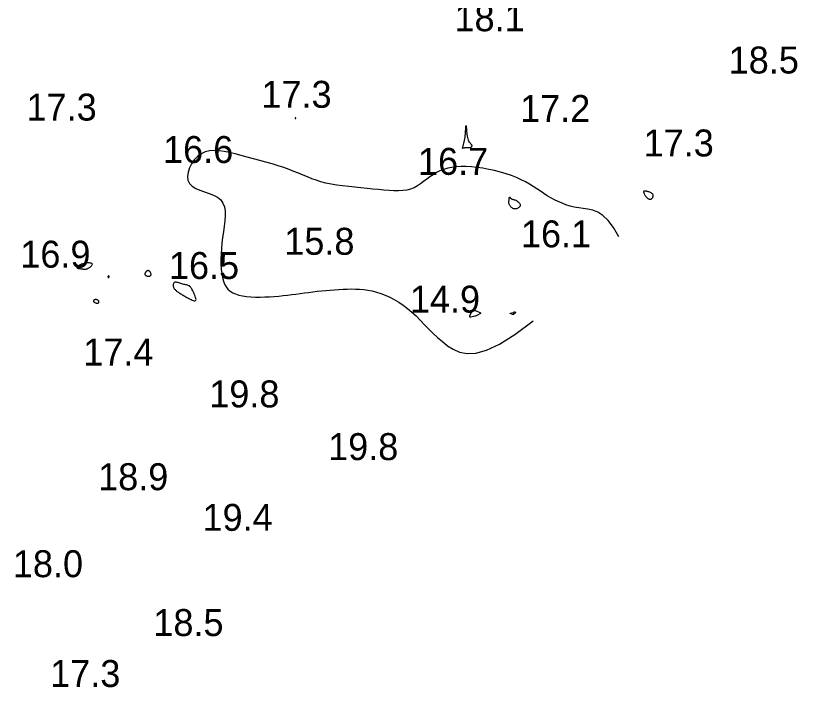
# Model space of a CAD drawing. Extents: x 3040093 to 3056816, y 408076 to 509144.
# Drawn here: x 3045377.4 to 3045522.4, y 433589.2 to 433713.8 of the extents above; entities that cross this region are included whole.
import ezdxf

# ---------------------------------------------------------------- set-up
doc = ezdxf.new("R2010")
doc.units = 0
for name, color, linetype in [('V-CHAN-CONT-EL15', 7, 'Continuous'), ('V-CHAN-CONT-EL17', 7, 'Continuous'), ('V-TOPO-SOUN-0610', 7, 'Continuous')]:
    doc.layers.add(name, color=color, linetype=linetype)

msp = doc.modelspace()

# ---------------------------------------------------------------- linework, layer by layer
at = {"layer": 'V-CHAN-CONT-EL15'}
for points in [[(3045462.44, 433659.08), (3045462.51, 433659.09), (3045462.58, 433659.08), (3045462.65, 433659.06), (3045463.49, 433658.72), (3045463.58, 433658.66), (3045463.62, 433658.61), (3045463.59, 433658.55), (3045463.51, 433658.48), (3045463.05, 433658.22), (3045462.94, 433658.15), (3045462.82, 433658.1), (3045462.69, 433658.06), (3045462.57, 433658.03), (3045461.83, 433657.87), (3045461.72, 433657.87), (3045461.65, 433657.9), (3045461.63, 433657.97), (3045461.65, 433658.08), (3045461.91, 433658.75), (3045461.94, 433658.81), (3045461.98, 433658.86), (3045462.03, 433658.91), (3045462.1, 433658.94), (3045462.37, 433659.06)], [(3045469.97, 433658.84), (3045469.99, 433658.84), (3045470.01, 433658.83), (3045470.03, 433658.82), (3045470.11, 433658.73), (3045470.12, 433658.71), (3045470.13, 433658.69), (3045470.12, 433658.67), (3045470.1, 433658.65), (3045469.81, 433658.38), (3045469.75, 433658.34), (3045469.69, 433658.32), (3045469.63, 433658.32), (3045469.56, 433658.34), (3045469.17, 433658.5), (3045469.1, 433658.54), (3045469.08, 433658.57), (3045469.11, 433658.59), (3045469.18, 433658.62), (3045469.67, 433658.72), (3045469.7, 433658.73), (3045469.73, 433658.74), (3045469.77, 433658.75), (3045469.8, 433658.77), (3045469.94, 433658.83)]]:
    msp.add_lwpolyline(points, close=True, dxfattribs=at)
at = {"layer": 'V-CHAN-CONT-EL17'}
for points in [[(3045429.38, 433694.78), (3045429.38, 433694.78), (3045429.38, 433694.79), (3045429.38, 433694.8), (3045429.38, 433694.8), (3045429.38, 433694.81), (3045429.38, 433694.81), (3045429.38, 433694.82), (3045429.37, 433694.82), (3045429.37, 433694.82), (3045429.36, 433694.82), (3045429.36, 433694.83), (3045429.35, 433694.83), (3045429.35, 433694.83), (3045429.34, 433694.83), (3045429.33, 433694.83), (3045429.32, 433694.84), (3045429.31, 433694.84), (3045429.31, 433694.84), (3045429.3, 433694.84), (3045429.29, 433694.84), (3045429.28, 433694.84), (3045429.27, 433694.84), (3045429.27, 433694.84), (3045429.26, 433694.84), (3045429.26, 433694.84), (3045429.26, 433694.84), (3045429.26, 433694.83), (3045429.25, 433694.83), (3045429.25, 433694.82), (3045429.25, 433694.82), (3045429.25, 433694.81), (3045429.24, 433694.8), (3045429.24, 433694.79), (3045429.23, 433694.78), (3045429.23, 433694.77), (3045429.22, 433694.76), (3045429.22, 433694.75), (3045429.21, 433694.74), (3045429.21, 433694.73), (3045429.22, 433694.72), (3045429.22, 433694.71), (3045429.23, 433694.71), (3045429.24, 433694.71), (3045429.25, 433694.7), (3045429.27, 433694.7), (3045429.28, 433694.7), (3045429.29, 433694.71), (3045429.3, 433694.71), (3045429.32, 433694.72), (3045429.33, 433694.73), (3045429.34, 433694.73), (3045429.35, 433694.74), (3045429.36, 433694.75), (3045429.37, 433694.76), (3045429.37, 433694.77)], [(3045461.8, 433689.36), (3045461.88, 433689.4), (3045461.94, 433689.44), (3045462, 433689.48), (3045462.03, 433689.54), (3045462.05, 433689.59), (3045462.05, 433689.66), (3045462.03, 433689.72), (3045461.98, 433689.79), (3045461.92, 433689.86), (3045461.84, 433689.95), (3045461.75, 433690.05), (3045461.66, 433690.17), (3045461.56, 433690.31), (3045461.47, 433690.48), (3045461.39, 433690.68), (3045461.31, 433690.91), (3045461.25, 433691.17), (3045461.19, 433691.45), (3045461.15, 433691.73), (3045461.11, 433692.01), (3045461.09, 433692.27), (3045461.07, 433692.51), (3045461.05, 433692.72), (3045461.04, 433692.88), (3045461.04, 433693), (3045461.04, 433693.09), (3045461.04, 433693.15), (3045461.04, 433693.19), (3045461.05, 433693.22), (3045461.05, 433693.23), (3045461.05, 433693.23), (3045461.05, 433693.24), (3045461.05, 433693.24), (3045461.04, 433693.25), (3045461.03, 433693.25), (3045461.03, 433693.26), (3045461.02, 433693.26), (3045461.01, 433693.26), (3045461, 433693.26), (3045460.99, 433693.26), (3045460.98, 433693.27), (3045460.96, 433693.27), (3045460.95, 433693.26), (3045460.94, 433693.26), (3045460.93, 433693.26), (3045460.91, 433693.26), (3045460.9, 433693.26), (3045460.88, 433693.26), (3045460.87, 433693.25), (3045460.85, 433693.25), (3045460.84, 433693.25), (3045460.82, 433693.25), (3045460.81, 433693.24), (3045460.8, 433693.24), (3045460.8, 433693.23), (3045460.8, 433693.23), (3045460.8, 433693.21), (3045460.81, 433693.19), (3045460.81, 433693.14), (3045460.82, 433693.07), (3045460.82, 433692.97), (3045460.82, 433692.83), (3045460.81, 433692.65), (3045460.79, 433692.42), (3045460.77, 433692.16), (3045460.75, 433691.86), (3045460.71, 433691.55), (3045460.68, 433691.23), (3045460.63, 433690.92), (3045460.58, 433690.62), (3045460.53, 433690.34), (3045460.48, 433690.1), (3045460.42, 433689.89), (3045460.37, 433689.71), (3045460.32, 433689.57), (3045460.28, 433689.45), (3045460.25, 433689.35), (3045460.23, 433689.29), (3045460.23, 433689.24), (3045460.26, 433689.22), (3045460.3, 433689.21), (3045460.36, 433689.22), (3045460.43, 433689.24), (3045460.52, 433689.26), (3045460.61, 433689.28), (3045460.72, 433689.31), (3045460.83, 433689.32), (3045460.94, 433689.33), (3045461.06, 433689.34), (3045461.17, 433689.33), (3045461.29, 433689.33), (3045461.4, 433689.33), (3045461.51, 433689.33), (3045461.61, 433689.33), (3045461.71, 433689.34)], [(3045494.95, 433679.72), (3045495.02, 433679.72), (3045495.09, 433679.72), (3045495.16, 433679.74), (3045495.23, 433679.76), (3045495.3, 433679.8), (3045495.36, 433679.85), (3045495.43, 433679.91), (3045495.49, 433679.99), (3045495.54, 433680.07), (3045495.59, 433680.16), (3045495.62, 433680.26), (3045495.64, 433680.36), (3045495.64, 433680.46), (3045495.62, 433680.56), (3045495.57, 433680.65), (3045495.49, 433680.74), (3045495.38, 433680.82), (3045495.26, 433680.9), (3045495.12, 433680.96), (3045494.98, 433681.02), (3045494.84, 433681.08), (3045494.7, 433681.12), (3045494.57, 433681.15), (3045494.46, 433681.18), (3045494.36, 433681.2), (3045494.28, 433681.21), (3045494.21, 433681.22), (3045494.15, 433681.23), (3045494.1, 433681.23), (3045494.06, 433681.22), (3045494.03, 433681.22), (3045494, 433681.22), (3045493.98, 433681.21), (3045493.96, 433681.21), (3045493.95, 433681.2), (3045493.93, 433681.2), (3045493.92, 433681.2), (3045493.91, 433681.19), (3045493.9, 433681.18), (3045493.89, 433681.18), (3045493.87, 433681.17), (3045493.86, 433681.15), (3045493.85, 433681.13), (3045493.85, 433681.11), (3045493.85, 433681.07), (3045493.86, 433681.03), (3045493.88, 433680.97), (3045493.9, 433680.89), (3045493.94, 433680.81), (3045493.98, 433680.71), (3045494.03, 433680.61), (3045494.09, 433680.51), (3045494.15, 433680.41), (3045494.22, 433680.31), (3045494.29, 433680.21), (3045494.36, 433680.12), (3045494.43, 433680.04), (3045494.5, 433679.97), (3045494.58, 433679.9), (3045494.65, 433679.85), (3045494.73, 433679.8), (3045494.8, 433679.77), (3045494.87, 433679.74)], [(3045469.01, 433680.09), (3045469.04, 433680.08), (3045469.08, 433680.04), (3045469.12, 433680), (3045469.16, 433679.94), (3045469.21, 433679.89), (3045469.27, 433679.84), (3045469.33, 433679.79), (3045469.4, 433679.76), (3045469.48, 433679.73), (3045469.57, 433679.72), (3045469.66, 433679.7), (3045469.77, 433679.67), (3045469.88, 433679.64), (3045470, 433679.6), (3045470.14, 433679.54), (3045470.28, 433679.46), (3045470.43, 433679.37), (3045470.58, 433679.26), (3045470.71, 433679.13), (3045470.82, 433679), (3045470.91, 433678.87), (3045470.96, 433678.73), (3045470.97, 433678.59), (3045470.94, 433678.45), (3045470.85, 433678.32), (3045470.74, 433678.21), (3045470.6, 433678.1), (3045470.44, 433678.02), (3045470.26, 433677.96), (3045470.09, 433677.92), (3045469.91, 433677.92), (3045469.75, 433677.95), (3045469.6, 433678.01), (3045469.46, 433678.1), (3045469.34, 433678.2), (3045469.23, 433678.31), (3045469.14, 433678.43), (3045469.06, 433678.56), (3045468.99, 433678.67), (3045468.94, 433678.78), (3045468.91, 433678.88), (3045468.89, 433678.98), (3045468.88, 433679.07), (3045468.88, 433679.16), (3045468.88, 433679.25), (3045468.88, 433679.34), (3045468.89, 433679.44), (3045468.9, 433679.54), (3045468.91, 433679.64), (3045468.92, 433679.75), (3045468.93, 433679.84), (3045468.94, 433679.93), (3045468.95, 433680), (3045468.97, 433680.06), (3045468.99, 433680.09)], [(3045390.31, 433666.76), (3045390.4, 433666.77), (3045390.48, 433666.78), (3045390.57, 433666.8), (3045390.67, 433666.83), (3045390.77, 433666.86), (3045390.88, 433666.92), (3045391, 433666.98), (3045391.12, 433667.06), (3045391.25, 433667.15), (3045391.37, 433667.26), (3045391.48, 433667.36), (3045391.56, 433667.47), (3045391.62, 433667.57), (3045391.63, 433667.66), (3045391.61, 433667.74), (3045391.53, 433667.81), (3045391.4, 433667.86), (3045391.24, 433667.89), (3045391.05, 433667.91), (3045390.83, 433667.91), (3045390.6, 433667.9), (3045390.35, 433667.87), (3045390.11, 433667.82), (3045389.86, 433667.75), (3045389.63, 433667.67), (3045389.41, 433667.58), (3045389.21, 433667.49), (3045389.04, 433667.39), (3045388.9, 433667.3), (3045388.81, 433667.21), (3045388.75, 433667.13), (3045388.75, 433667.06), (3045388.78, 433667), (3045388.86, 433666.96), (3045388.96, 433666.92), (3045389.07, 433666.89), (3045389.2, 433666.87), (3045389.34, 433666.85), (3045389.47, 433666.83), (3045389.59, 433666.82), (3045389.69, 433666.8), (3045389.8, 433666.79), (3045389.89, 433666.78), (3045389.98, 433666.77), (3045390.06, 433666.77), (3045390.15, 433666.76), (3045390.23, 433666.76)], [(3045402.44, 433665.55), (3045402.49, 433665.62), (3045402.51, 433665.69), (3045402.52, 433665.77), (3045402.52, 433665.85), (3045402.5, 433665.94), (3045402.48, 433666.03), (3045402.44, 433666.11), (3045402.4, 433666.19), (3045402.35, 433666.27), (3045402.29, 433666.33), (3045402.23, 433666.39), (3045402.16, 433666.43), (3045402.09, 433666.47), (3045402.02, 433666.48), (3045401.94, 433666.49), (3045401.86, 433666.47), (3045401.79, 433666.45), (3045401.71, 433666.4), (3045401.64, 433666.35), (3045401.57, 433666.29), (3045401.52, 433666.22), (3045401.46, 433666.15), (3045401.43, 433666.07), (3045401.4, 433666), (3045401.38, 433665.92), (3045401.38, 433665.85), (3045401.39, 433665.78), (3045401.42, 433665.72), (3045401.46, 433665.65), (3045401.51, 433665.6), (3045401.59, 433665.55), (3045401.68, 433665.51), (3045401.78, 433665.47), (3045401.89, 433665.45), (3045402, 433665.44), (3045402.11, 433665.43), (3045402.21, 433665.44), (3045402.31, 433665.47), (3045402.38, 433665.5)], [(3045394.73, 433665.26), (3045394.74, 433665.28), (3045394.75, 433665.3), (3045394.76, 433665.32), (3045394.77, 433665.34), (3045394.77, 433665.36), (3045394.77, 433665.38), (3045394.77, 433665.4), (3045394.76, 433665.42), (3045394.75, 433665.43), (3045394.73, 433665.45), (3045394.72, 433665.47), (3045394.7, 433665.48), (3045394.68, 433665.49), (3045394.66, 433665.5), (3045394.64, 433665.5), (3045394.62, 433665.5), (3045394.61, 433665.5), (3045394.6, 433665.49), (3045394.59, 433665.48), (3045394.58, 433665.47), (3045394.57, 433665.45), (3045394.56, 433665.44), (3045394.55, 433665.42), (3045394.54, 433665.4), (3045394.53, 433665.39), (3045394.52, 433665.37), (3045394.52, 433665.36), (3045394.51, 433665.34), (3045394.5, 433665.33), (3045394.5, 433665.31), (3045394.5, 433665.3), (3045394.51, 433665.28), (3045394.52, 433665.27), (3045394.53, 433665.26), (3045394.54, 433665.25), (3045394.56, 433665.24), (3045394.57, 433665.23), (3045394.59, 433665.23), (3045394.6, 433665.22), (3045394.62, 433665.22), (3045394.63, 433665.22), (3045394.65, 433665.22), (3045394.66, 433665.22), (3045394.67, 433665.23), (3045394.69, 433665.23), (3045394.7, 433665.24), (3045394.71, 433665.25)], [(3045410.85, 433661.13), (3045410.83, 433661.31), (3045410.78, 433661.52), (3045410.69, 433661.76), (3045410.59, 433662.01), (3045410.48, 433662.26), (3045410.37, 433662.51), (3045410.26, 433662.73), (3045410.16, 433662.93), (3045410.06, 433663.1), (3045409.98, 433663.24), (3045409.89, 433663.37), (3045409.81, 433663.47), (3045409.72, 433663.55), (3045409.62, 433663.63), (3045409.51, 433663.69), (3045409.39, 433663.74), (3045409.25, 433663.78), (3045409.1, 433663.82), (3045408.94, 433663.86), (3045408.77, 433663.89), (3045408.6, 433663.93), (3045408.42, 433663.98), (3045408.23, 433664.03), (3045408.04, 433664.08), (3045407.86, 433664.15), (3045407.68, 433664.21), (3045407.5, 433664.26), (3045407.34, 433664.3), (3045407.18, 433664.33), (3045407.05, 433664.34), (3045406.93, 433664.32), (3045406.83, 433664.28), (3045406.75, 433664.21), (3045406.69, 433664.12), (3045406.65, 433664.01), (3045406.63, 433663.89), (3045406.62, 433663.77), (3045406.62, 433663.65), (3045406.64, 433663.53), (3045406.67, 433663.42), (3045406.71, 433663.31), (3045406.76, 433663.21), (3045406.82, 433663.12), (3045406.88, 433663.03), (3045406.96, 433662.95), (3045407.05, 433662.86), (3045407.15, 433662.78), (3045407.25, 433662.7), (3045407.36, 433662.61), (3045407.48, 433662.53), (3045407.61, 433662.44), (3045407.74, 433662.36), (3045407.87, 433662.27), (3045408.02, 433662.18), (3045408.16, 433662.09), (3045408.31, 433662), (3045408.47, 433661.91), (3045408.63, 433661.81), (3045408.79, 433661.72), (3045408.97, 433661.62), (3045409.15, 433661.52), (3045409.34, 433661.42), (3045409.54, 433661.31), (3045409.74, 433661.21), (3045409.95, 433661.1), (3045410.15, 433661.01), (3045410.34, 433660.94), (3045410.52, 433660.9), (3045410.66, 433660.88), (3045410.77, 433660.92), (3045410.83, 433660.99)], [(3045392.19, 433660.53), (3045392.27, 433660.5), (3045392.35, 433660.47), (3045392.43, 433660.45), (3045392.51, 433660.43), (3045392.59, 433660.42), (3045392.66, 433660.42), (3045392.72, 433660.45), (3045392.77, 433660.48), (3045392.81, 433660.54), (3045392.83, 433660.6), (3045392.84, 433660.68), (3045392.83, 433660.75), (3045392.81, 433660.83), (3045392.77, 433660.9), (3045392.72, 433660.96), (3045392.65, 433661.01), (3045392.56, 433661.05), (3045392.47, 433661.08), (3045392.37, 433661.1), (3045392.28, 433661.1), (3045392.18, 433661.1), (3045392.1, 433661.09), (3045392.02, 433661.06), (3045391.96, 433661.04), (3045391.92, 433661), (3045391.89, 433660.96), (3045391.87, 433660.92), (3045391.85, 433660.88), (3045391.85, 433660.83), (3045391.85, 433660.79), (3045391.86, 433660.76), (3045391.87, 433660.73), (3045391.89, 433660.7), (3045391.91, 433660.68), (3045391.93, 433660.66), (3045391.97, 433660.63), (3045392.01, 433660.61), (3045392.06, 433660.59), (3045392.12, 433660.56)]]:
    msp.add_lwpolyline(points, close=True, dxfattribs=at)
msp.add_lwpolyline([(3045489.26, 433672.76), (3045488.25, 433674.51), (3045487.27, 433675.81), (3045486.3, 433676.72), (3045485.35, 433677.33), (3045484.43, 433677.71), (3045483.53, 433677.91), (3045482.66, 433678.03), (3045481.82, 433678.13), (3045481, 433678.27), (3045480.22, 433678.46), (3045479.46, 433678.69), (3045478.73, 433678.97), (3045478.02, 433679.28), (3045477.33, 433679.62), (3045476.66, 433679.99), (3045476, 433680.38), (3045475.36, 433680.79), (3045474.72, 433681.21), (3045474.07, 433681.65), (3045473.4, 433682.08), (3045472.7, 433682.51), (3045471.96, 433682.93), (3045471.16, 433683.35), (3045470.29, 433683.74), (3045469.35, 433684.1), (3045468.35, 433684.45), (3045467.3, 433684.76), (3045466.22, 433685.03), (3045465.13, 433685.27), (3045464.04, 433685.46), (3045462.98, 433685.62), (3045461.95, 433685.72), (3045460.96, 433685.77), (3045460.03, 433685.77), (3045459.15, 433685.72), (3045458.32, 433685.62), (3045457.53, 433685.46), (3045456.79, 433685.25), (3045456.08, 433684.98), (3045455.42, 433684.66), (3045454.8, 433684.28), (3045454.21, 433683.87), (3045453.63, 433683.44), (3045453.06, 433683.01), (3045452.49, 433682.59), (3045451.9, 433682.2), (3045451.28, 433681.87), (3045450.63, 433681.61), (3045449.93, 433681.42), (3045449.18, 433681.32), (3045448.38, 433681.28), (3045447.53, 433681.29), (3045446.64, 433681.34), (3045445.69, 433681.42), (3045444.7, 433681.52), (3045443.66, 433681.62), (3045442.57, 433681.73), (3045441.44, 433681.83), (3045440.3, 433681.94), (3045439.16, 433682.06), (3045438.04, 433682.19), (3045436.94, 433682.34), (3045435.89, 433682.52), (3045434.9, 433682.73), (3045433.98, 433682.98), (3045433.12, 433683.25), (3045432.3, 433683.54), (3045431.5, 433683.86), (3045430.7, 433684.2), (3045429.88, 433684.54), (3045429.02, 433684.89), (3045428.1, 433685.25), (3045427.11, 433685.59), (3045426.06, 433685.94), (3045424.96, 433686.28), (3045423.82, 433686.61), (3045422.66, 433686.93), (3045421.5, 433687.25), (3045420.35, 433687.55), (3045419.22, 433687.85), (3045418.13, 433688.13), (3045417.08, 433688.38), (3045416.08, 433688.58), (3045415.12, 433688.71), (3045414.22, 433688.75), (3045413.36, 433688.69), (3045412.56, 433688.49), (3045411.81, 433688.15), (3045411.12, 433687.65), (3045410.52, 433687.02), (3045410.01, 433686.3), (3045409.62, 433685.53), (3045409.37, 433684.73), (3045409.28, 433683.96), (3045409.36, 433683.25), (3045409.65, 433682.62), (3045410.14, 433682.12), (3045410.8, 433681.72), (3045411.58, 433681.39), (3045412.42, 433681.09), (3045413.28, 433680.79), (3045414.1, 433680.47), (3045414.83, 433680.08), (3045415.43, 433679.6), (3045415.85, 433679.01), (3045416.11, 433678.3), (3045416.24, 433677.5), (3045416.25, 433676.63), (3045416.19, 433675.69), (3045416.07, 433674.7), (3045415.92, 433673.68), (3045415.78, 433672.64), (3045415.66, 433671.6), (3045415.56, 433670.57), (3045415.5, 433669.56), (3045415.47, 433668.58), (3045415.48, 433667.64), (3045415.53, 433666.76), (3045415.62, 433665.95), (3045415.75, 433665.2), (3045415.93, 433664.55), (3045416.16, 433663.98), (3045416.44, 433663.48), (3045416.78, 433663.05), (3045417.18, 433662.69), (3045417.65, 433662.39), (3045418.18, 433662.15), (3045418.79, 433661.95), (3045419.48, 433661.8), (3045420.22, 433661.7), (3045421.02, 433661.62), (3045421.86, 433661.58), (3045422.73, 433661.57), (3045423.6, 433661.59), (3045424.48, 433661.63), (3045425.35, 433661.68), (3045426.19, 433661.76), (3045427.01, 433661.84), (3045427.81, 433661.93), (3045428.61, 433662.03), (3045429.39, 433662.14), (3045430.17, 433662.24), (3045430.95, 433662.35), (3045431.73, 433662.45), (3045432.52, 433662.55), (3045433.32, 433662.64), (3045434.13, 433662.73), (3045434.93, 433662.8), (3045435.73, 433662.87), (3045436.53, 433662.93), (3045437.33, 433662.99), (3045438.11, 433663.03), (3045438.89, 433663.06), (3045439.66, 433663.08), (3045440.42, 433663.07), (3045441.19, 433663.04), (3045441.96, 433662.97), (3045442.73, 433662.86), (3045443.52, 433662.71), (3045444.31, 433662.5), (3045445.12, 433662.24), (3045445.95, 433661.92), (3045446.78, 433661.54), (3045447.61, 433661.1), (3045448.44, 433660.61), (3045449.27, 433660.06), (3045450.08, 433659.45), (3045450.88, 433658.78), (3045451.65, 433658.07), (3045452.42, 433657.3), (3045453.19, 433656.51), (3045453.97, 433655.7), (3045454.78, 433654.89), (3045455.63, 433654.09), (3045456.53, 433653.31), (3045457.49, 433652.56), (3045458.54, 433651.89), (3045459.72, 433651.36), (3045461.11, 433651.09), (3045462.76, 433651.18), (3045464.75, 433651.73), (3045467.14, 433652.84), (3045469.98, 433654.62), (3045473.36, 433657.17)], dxfattribs=at)

# ---------------------------------------------------------------- texts
at = {"layer": 'V-TOPO-SOUN-0610'}
for s, p in [('18.1 ', (3045458.78, 433710.89)), ('18.5 ', (3045509.63, 433703.05)), ('17.3 ', (3045422.98, 433696.69)), ('17.3 ', (3045379.42, 433694.32)), ('17.2 ', (3045470.95, 433694.06)), ('17.3 ', (3045493.85, 433687.66)), ('16.6 ', (3045404.74, 433686.45)), ('16.7 ', (3045452.02, 433684.25)), ('16.1 ', (3045471.11, 433670.8)), ('15.8 ', (3045427.22, 433669.42)), ('16.9 ', (3045378.27, 433667.03)), ('16.5 ', (3045405.83, 433664.93)), ('14.9 ', (3045450.51, 433658.69)), ('17.4 ', (3045389.95, 433648.88)), ('19.8 ', (3045413.31, 433641.11)), ('19.8 ', (3045435.35, 433631.33)), ('18.9 ', (3045392.7, 433625.75)), ('19.4 ', (3045412.06, 433618.21)), ('18.0 ', (3045376.89, 433609.61)), ('18.5 ', (3045402.94, 433598.69)), ('17.3 ', (3045383.81, 433589.24))]:
    msp.add_text(s, height=5, dxfattribs=at).set_placement(p)

doc.saveas('drawing.dxf')
